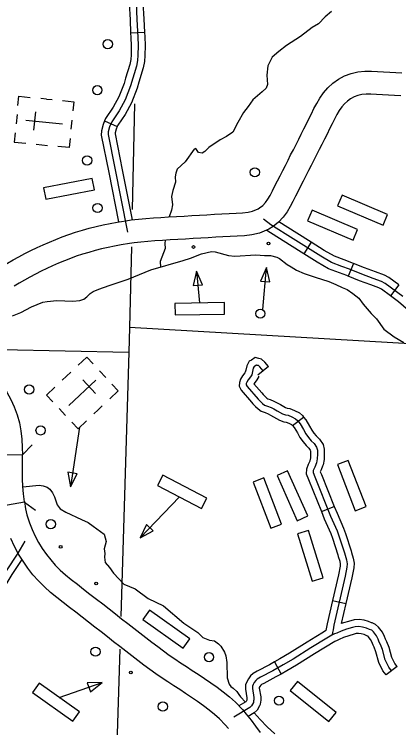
# Model space of a CAD drawing. Extents: x 653372 to 905732, y 627442 to 787275.
# Drawn here: x 874712 to 878867, y 683313 to 691020 of the extents above; entities that cross this region are included whole.
import ezdxf

# ---------------------------------------------------------------- set-up
doc = ezdxf.new("R2010")
doc.units = 0
for name, color, linetype in [('Level 11', 7, 'Continuous'), ('Level 32', 7, 'Continuous'), ('Level 35', 7, 'Continuous'), ('Level 37', 7, 'Continuous'), ('Level 4', 7, 'Continuous'), ('Level 45', 7, 'Continuous'), ('Level 5', 7, 'Continuous'), ('Level 56', 7, 'Continuous'), ('Level 57', 7, 'Continuous')]:
    doc.layers.add(name, color=color, linetype=linetype)

msp = doc.modelspace()

# ---------------------------------------------------------------- linework, layer by layer
at = {"layer": 'Level 11'}
msp.add_line((874821.8, 685753.3), (874821.4, 685755.7), dxfattribs=at)
for points in [[(875026.4, 688530.6), (875092.9, 688559.8), (875161.2, 688588.4), (875231, 688615.7), (875302.4, 688641.5), (875375, 688665.1), (875448.3, 688687.1), (875522.8, 688707.7), (875597.5, 688726.6), (875672.7, 688744.3), (875748.5, 688760), (875824.4, 688774.1), (875918.8, 688789.3), (875977.4, 688797.6), (876055.8, 688806.4), (876135.3, 688813.5), (876215.6, 688819.3), (876297.1, 688825), (876380.4, 688830.2), (876464.2, 688835), (876547.5, 688839.9), (876630.4, 688844.9), (876712.9, 688849.8), (876794.4, 688854.7), (876874.9, 688859.3), (876954.6, 688864), (877033.2, 688867.7), (877108.8, 688871.3), (877179, 688875.6), (877239.1, 688882.3), (877287.7, 688893.6), (877349.4, 688918.4), (877363.8, 688927.8), (877397.8, 688955.2), (877426.2, 688985.5), (877452.1, 689021), (877477.2, 689063.5), (877503, 689112.3), (877529.3, 689164.8), (877556.7, 689219.7), (877585.2, 689275.5), (877613.9, 689331), (877642.2, 689386.4), (877670.5, 689442.5), (877699.2, 689499.7), (877728.3, 689557), (877757.4, 689613.8), (877786, 689670.2), (877814.4, 689726.3), (877842.5, 689782.1), (877870.4, 689837.2), (877897.3, 689891.3), (877923.9, 689945.7), (877951.2, 690000.7), (877980.6, 690056.7), (878014.4, 690113.7), (878053.8, 690170.3), (878100.3, 690225.2), (878154.6, 690275.5), (878215.1, 690318.4), (878280.7, 690353.5), (878351.3, 690380.1), (878425.2, 690397.6), (878500.3, 690405.4), (878572, 690405.5), (878638.9, 690402.3), (878704.1, 690398.7), (878769.6, 690394.7), (878834.9, 690391.3), (878901.8, 690388.3)], [(878890.2, 690139.7), (878822.8, 690142.6), (878755.4, 690146.2), (878689.8, 690150.2), (878626.1, 690153.7), (878566.2, 690156.6), (878513.4, 690156.5), (878466.9, 690151.6), (878424, 690141.5), (878383.8, 690126.4), (878346.4, 690106.3), (878311.8, 690081.8), (878280.5, 690052.8), (878251.3, 690018.4), (878223.9, 689979), (878198, 689935.3), (878172.8, 689887.4), (878147.2, 689835.9), (878120.6, 689781.2), (878092.8, 689725.4), (878064.7, 689670), (878036.6, 689614.1), (878008, 689557.6), (877979.2, 689500.8), (877950.1, 689444), (877921.4, 689387.5), (877892.9, 689330.7), (877864.2, 689273.6), (877835.2, 689217), (877806.6, 689161.8), (877779, 689107.7), (877751.9, 689053.4), (877724.2, 688998.3), (877694.6, 688942.1), (877660.3, 688884), (877618.1, 688826.3), (877567.5, 688772.3), (877510.2, 688726.1), (877465, 688696.7), (877362.7, 688655.4), (877281.2, 688636.6), (877200.5, 688627.5), (877122.2, 688622.8), (877045, 688619.1), (876967.8, 688615.4), (876889.4, 688610.8), (876809, 688606.2), (876727.6, 688601.4), (876645.4, 688596.5), (876562.3, 688591.4), (876478.5, 688586.5), (876395.4, 688581.7), (876313.5, 688576.6), (876233.2, 688571), (876155.4, 688565.4), (876080.9, 688558.7), (876008.7, 688550.6), (875956, 688543.2), (875866.9, 688528.8), (875796.5, 688515.7), (875726.5, 688501.2), (875656.5, 688484.7), (875586.5, 688467), (875517.3, 688447.9), (875449.2, 688427.4), (875383.1, 688406), (875318.6, 688382.7), (875254.7, 688357.7), (875190.9, 688331), (875126.4, 688302.7)], [(873922.9, 687883.9), (873943.1, 687896.2), (873976.6, 687916.3), (874011.5, 687937.5), (874048.7, 687960.7), (874088.3, 687985.8), (874130.7, 688012.8), (874175.2, 688040.7), (874220.5, 688069.2), (874267.3, 688098.3), (874315.4, 688128.4), (874365.3, 688159.5), (874416.9, 688191.7), (874470.1, 688224.7), (874524.4, 688258.5), (874580.4, 688293.7), (874639.1, 688329.7), (874700.4, 688365.5), (874763.3, 688400.4), (874827.2, 688434.4), (874892.2, 688467.4), (874958.4, 688499.6), (875026.4, 688530.6)], [(875126.4, 688302.7), (875064.5, 688274.4), (875002.9, 688244.5), (874942.1, 688213.5), (874882.1, 688181.7), (874823.6, 688149.2), (874767.1, 688116.2), (874711.6, 688082.1)], [(874799.8, 686261.2), (874550.9, 686258.5), (874550.1, 686334.4), (874547.1, 686409.7), (874539, 686480.7), (874525.5, 686549.5), (874506.4, 686616.6), (874482.1, 686681.8), (874452.8, 686744.7), (874418.8, 686804.5), (874379.6, 686862.3), (874334.5, 686920.6), (874285.5, 686980.9), (874235.8, 687042.1), (874196.6, 687089.8), (874388.7, 687248)], [(874388.7, 687248), (874428.6, 687199.7), (874478.8, 687137.8), (874529.5, 687075.3), (874581.2, 687008.6), (874630.4, 686936.1), (874674.3, 686858.8), (874711.9, 686777.9), (874743.1, 686694.3), (874767.7, 686607.6), (874785.2, 686518.9), (874795.4, 686428.9), (874799, 686340.8), (874799.8, 686261.2)], [(874821.8, 685753.3), (874810.6, 685838.8), (874804.7, 685919.6), (874802.1, 686002.1), (874801.4, 686086.6), (874800.9, 686172), (874799.8, 686261.2)], [(874576.4, 685711.6), (874821.8, 685753.3)], [(874821.4, 685755.7), (874835.4, 685677.9), (874848.8, 685613), (874876.6, 685528), (874905, 685453.7), (874937.6, 685382.8), (874974.7, 685314.5), (875015.6, 685248.6), (875059.8, 685185.3), (875106.6, 685125.3), (875156, 685068.9), (875209.1, 685015.9), (875266.8, 684964.8), (875329, 684914.1), (875394.9, 684862.5), (875462.3, 684809.9), (875530.6, 684757), (875599.6, 684703.5), (875668.6, 684650), (875737.3, 684596.9), (875805.6, 684543.8), (875872.9, 684490.7), (875938.9, 684438.5), (876004.5, 684387.5), (876069.8, 684337), (876134.9, 684287.2), (876199.3, 684237.7), (876262.7, 684189.9), (876325.6, 684143.5), (876387.4, 684098.9), (876448.7, 684056.6), (876510.3, 684015.4), (876572.8, 683974.5), (876635.9, 683933.2), (876701.1, 683890.8), (876768.3, 683846.1), (876836.2, 683799.5), (876904, 683750.9), (876970.7, 683700.3), (877037.2, 683646.6), (877101.5, 683588.3), (877177.4, 683511.1), (877219.1, 683460.6), (877271.7, 683394.7)], [(877026, 683303.6), (876992.4, 683344.2), (876929, 683408.7), (876875.3, 683457.4), (876817.3, 683504.3), (876756.3, 683550.5), (876693.3, 683595.7), (876629, 683639.8), (876564.3, 683682.8), (876499.8, 683724.8), (876436.4, 683766.3), (876373.1, 683807.8), (876308.9, 683850.6), (876243.8, 683895.5), (876178.8, 683942.4), (876113.8, 683990.4), (876048.6, 684039.6), (875983.4, 684089.6), (875918, 684139.7), (875851.9, 684190.8), (875785.3, 684242.7), (875718.7, 684295.4), (875652.2, 684347.8), (875584.7, 684400.2), (875516.2, 684453.2), (875447.1, 684506.8), (875378.1, 684560.2), (875309.4, 684613.5), (875241.6, 684666.4), (875173.7, 684719.6), (875105.5, 684775.1), (875038.4, 684834.6), (874974.3, 684898.6), (874914.7, 684966.6), (874859.5, 685037.5), (874807.8, 685111.5), (874759.4, 685189.3), (874714.9, 685271.4), (874675.5, 685357.1)], [(877271.7, 683394.7), (877320.6, 683329.7), (877369.6, 683263.6)]]:
    msp.add_lwpolyline(points, dxfattribs=at)
at = {"layer": 'Level 32'}
for p, q in [((877922.2, 688558.4), (877842.5, 688432.1)), ((878378.5, 688328.8), (878321.4, 688190.8)), ((878867, 688098.4), (878778.4, 687978.2))]:
    msp.add_line(p, q, dxfattribs=at)
for points in [[(878912.5, 687972.2), (878721.4, 688112.9), (878682.1, 688134), (878591.1, 688166), (878468.6, 688210.8), (878334.4, 688266.3), (878252.7, 688295.6), (878140.7, 688338.8), (878024.2, 688405.7), (877727.2, 688593.2), (877485.2, 688744), (877407.2, 688807.5)], [(877922.2, 688558.4), (877766.9, 688656.4), (877572.5, 688777.6)], [(877842.5, 688432.1), (877687.5, 688529.9), (877443, 688682.3)], [(878378.5, 688328.8), (878361.3, 688335.9), (878278.7, 688365.6), (878173, 688406.4), (878062.7, 688469.7), (877922.2, 688558.4)], [(878321.4, 688190.8), (878307.5, 688196.6), (878226.6, 688225.6), (878108.5, 688271.2), (877985.6, 688341.8), (877842.5, 688432.1)], [(878867, 688098.4), (878761.4, 688176.2), (878712.3, 688202.6), (878616.3, 688236.3), (878495.7, 688280.4), (878378.5, 688328.8)], [(878778.4, 687978.2), (878681.4, 688049.6), (878651.9, 688065.5), (878565.9, 688095.7), (878441.5, 688141.2), (878321.4, 688190.8)], [(879217.2, 687676.5), (879096.6, 687746.4), (878973.6, 687821.3), (878865.9, 687913.7), (878778.4, 687978.2)], [(874826.3, 685327.1), (874751.4, 685199.3), (874625, 685007.1)], [(874795, 685129.8), (874688, 684967), (874611.3, 684842.3)]]:
    msp.add_lwpolyline(points, dxfattribs=at)
at = {"layer": 'Level 35'}
for points in [[(878139.4, 691047.8), (878071.4, 690992.4), (877999, 690915.2), (877930.4, 690878.4), (877803.7, 690780.9), (877654.1, 690682.4), (877569.9, 690615.7), (877499.9, 690555.3), (877452.7, 690461.7), (877440.9, 690361.1), (877449.8, 690262.3), (877434, 690221.8), (877391.3, 690182.9), (877290.9, 690095.3), (877238.4, 690022.6), (877189.1, 689958.8), (877129.1, 689851.7), (877073.2, 689745.7), (877006.5, 689700.7), (876935.9, 689662.3), (876813.6, 689581.4), (876771.5, 689536.6), (876742.1, 689520.4), (876703.1, 689526.6), (876675.4, 689570), (876656.4, 689562.7), (876561, 689425.5), (876473.5, 689345.5), (876458.9, 689304.9), (876450, 689263.3), (876456.2, 689207.4), (876426.6, 689117.3), (876413.3, 689051.8), (876423.4, 688960.5), (876412.2, 688903.9), (876384.8, 688830.5)], [(876343.7, 688578.5), (876340.7, 688544.2), (876343.5, 688490.4), (876289.7, 688348.1), (876292.4, 688287.3)], [(875627.4, 688049.2), (875738, 688091.7), (875941.8, 688159.2), (876189.1, 688257.6), (876536.1, 688358.9), (876618.5, 688386), (876735.1, 688432.4), (876842.3, 688457), (876885.1, 688455.1), (877025.8, 688415.3), (877095.4, 688405.9), (877322, 688421), (877417.5, 688413), (877482.3, 688412.7), (877549.8, 688397.3), (877579.4, 688382.7), (877661.7, 688318.2), (877703.1, 688292.5), (877763.3, 688254.8), (877846.7, 688219.3), (877963.1, 688179.2), (878112.5, 688134.5), (878186.1, 688102.1), (878256.1, 688067.8), (878309.1, 688045.5), (878369.9, 688003.5), (878434.2, 687953.7), (878483.8, 687888.5), (878568.9, 687787.7), (878625.2, 687730.7), (878707.4, 687617.5), (878819.4, 687536.6), (878921, 687475.3)], [(874692.3, 687764.1), (874782.7, 687798), (874898.6, 687858.3), (875021.3, 687908.6), (875068.4, 687918.5), (875171.2, 687926.3), (875345.5, 687919.7), (875422.4, 687927), (875463.6, 687942.1), (875497, 687966.3), (875532.7, 688002.4), (875565.1, 688024.6), (875627.4, 688049.2)], [(874805, 685915.3), (874981.3, 685931.9), (875024.1, 685926.1), (875068.6, 685910.2), (875095.1, 685889.7), (875127.1, 685850.2), (875147.2, 685807.9), (875176.3, 685722.6), (875209.2, 685679.1), (875269.2, 685641), (875437.6, 685563.8), (875509.5, 685531.9), (875564.5, 685490.9), (875682.9, 685405.1), (875707.1, 685323.9), (875685.5, 685245.7), (875691.4, 685195.7), (875688, 685154.6), (875693.2, 685096.5), (875742.7, 685044), (875785.2, 684981.5), (875897.6, 684865.8), (876020.3, 684813.3), (876157.6, 684710.7), (876324.7, 684629.5), (876546, 684441.5), (876694.9, 684343.4), (876750.5, 684288.4), (876821.9, 684259.4), (876876.6, 684251.3)], [(876876.6, 684251.3), (876919.8, 684219.5), (876944.1, 684193.1), (876985.6, 684128.5), (876997.8, 684089.4), (877010.2, 684019.4), (877013.6, 683850.9), (877035.2, 683785.7), (877053.6, 683760.4), (877076.1, 683741), (877118, 683704), (877138.4, 683671.9), (877158.1, 683649), (877209.4, 683590.2)], [(877304.4, 683473.4), (877370.7, 683402.9), (877444, 683321.7), (877527.9, 683247)]]:
    msp.add_lwpolyline(points, dxfattribs=at)
at = {"layer": 'Level 37'}
for points in [[(874904.3, 686368), (874799.8, 686261.2)], [(874822.2, 685750.8), (874942.2, 685661.9)]]:
    msp.add_lwpolyline(points, dxfattribs=at)
at = {"layer": 'Level 4'}
for points in [[(876013.1, 690051.3), (875987, 688910.1)], [(875977.8, 688509.4), (875957.9, 687637), (875951.8, 687369.7), (875864.2, 684515.8)], [(875853.4, 684161.4), (875797.2, 682331), (875790.7, 682105.3), (875771.5, 681117.6)]]:
    msp.add_lwpolyline(points, dxfattribs=at)
at = {"layer": 'Level 45'}
for p, q in [((875969.9, 690820.1), (876119.1, 690827.3)), ((875688.7, 689867.7), (875824.9, 689806.6)), ((877458.8, 687216.7), (877344.7, 687120.4)), ((877720.7, 686578), (877839.3, 686668.7)), ((878031.4, 685648.8), (878169.9, 685704.6)), ((878150.7, 684688.5), (878296.2, 684654.8)), ((877523.6, 684024.2), (877596, 683893.5)), ((878848.3, 683975.3), (878730.3, 683883.7))]:
    msp.add_line(p, q, dxfattribs=at)
for points in [[(875947.6, 691346.7), (875953.8, 691140.4), (875963.1, 690959.9), (875969.9, 690820.1)], [(876096.9, 691351.1), (876103, 691146.5), (876112.3, 690967.3), (876119.1, 690827.3)], [(876028.4, 691143.5), (876037.7, 690963.6), (876047, 690771.9), (876051.8, 690681.2), (876048.8, 690577.4), (876045.7, 690520), (876033.5, 690458), (875969.6, 690246.1), (875910.4, 690095.2), (875846.9, 689976.8), (875765.5, 689856.4), (875742.4, 689805.1), (875728.3, 689750.6), (875727.7, 689720.7), (875937.4, 688666.2)], [(875969.9, 690820.1), (875972.4, 690768.1), (875977.1, 690680.3), (875974.2, 690580.5), (875971.4, 690529.2), (875961, 690476), (875916.2, 690327.8)], [(876119.1, 690827.3), (876121.6, 690775.7), (876126.5, 690682.1), (876123.4, 690574.3), (876120, 690510.7), (876106.1, 690440), (876059.2, 690284.6)], [(875916.2, 690327.8), (875899, 690270.6), (875842.5, 690126.6), (875782.9, 690015.5), (875700, 689892.9), (875688.7, 689867.7)], [(876059.2, 690284.6), (876040.2, 690221.6), (875978.3, 690063.8), (875910.9, 689938.2), (875830.9, 689820), (875824.9, 689806.6)], [(875688.7, 689867.7), (875671.7, 689829.9), (875653.8, 689760.9), (875652.8, 689714.2), (875733.3, 689309.5)], [(875824.9, 689806.6), (875813.1, 689780.3), (875802.8, 689740.3), (875802.5, 689727.3), (875879.8, 689338.6)], [(875733.3, 689309.5), (875839.3, 688776.9)], [(875879.8, 689338.6), (875987.2, 688798.7)], [(877458.8, 687216.7), (877419.5, 687263.2), (877385.5, 687294.2), (877354.9, 687300.2), (877315.8, 687311.2), (877276.4, 687284.7), (877250.2, 687272.5), (877224.1, 687223.7), (877214.3, 687176.3), (877209.3, 687153.3), (877204.5, 687145.1), (877180.2, 687115.9), (877156.4, 687077.7), (877145.6, 687043.6), (877144.5, 687004.1), (877163.4, 686957.8), (877275.6, 686830.4)], [(877401.7, 687168.5), (877365.7, 687211.3), (877350.7, 687224.9), (877337.6, 687227.5), (877328.9, 687229.9), (877313.2, 687219.4), (877304.3, 687215.3), (877295, 687198), (877287.4, 687160.8), (877279.8, 687125.9), (877265.9, 687102.1), (877240.9, 687072.1), (877224.8, 687046.2), (877219.9, 687031), (877219.6, 687017.8), (877227.8, 686997.8), (877346.8, 686862.5), (877372.4, 686835.4), (877396, 686815), (877417.5, 686799), (877450, 686787.1), (877487, 686772.8), (877517.2, 686756.6), (877551.8, 686738), (877610.1, 686703.4), (877642.7, 686691.5), (877671.1, 686688.4), (877710.2, 686671.9), (877751.3, 686651), (877772.7, 686632.8), (877800.2, 686596.9), (877838, 686534.3), (877863, 686487.4), (877892.5, 686447), (877922.3, 686413.2), (877954.3, 686381.8), (877979.6, 686343.7), (877987.5, 686312.7), (877988.2, 686269.1), (877986.7, 686218.6), (877977.9, 686174), (877959, 686127.3), (877943.7, 686091.5), (877942.9, 686069.3), (877961.3, 686022.6), (878131.4, 685600.3), (878201.4, 685440.1)], [(877352.9, 687110.7), (877350.2, 687098.5), (877327.3, 687059.1), (877301.6, 687028.3), (877301.1, 687027.5), (877387.7, 686929.1)], [(877387.7, 686929.1), (877402, 686912.9), (877424.2, 686889.4), (877442.8, 686873.2), (877453.3, 686865.4), (877476.3, 686857), (877518.2, 686840.8), (877552.5, 686822.4), (877588.6, 686803), (877642.3, 686771.1), (877659.7, 686764.8), (877690, 686761.5), (877741.7, 686739.7), (877793, 686713.6), (877827.2, 686684.5), (877839.3, 686668.7)], [(877275.6, 686830.4), (877291.6, 686812.2), (877320.6, 686781.5), (877349.1, 686756.8), (877381.6, 686732.6), (877423.8, 686717.2), (877455.7, 686704.8), (877481.9, 686690.8), (877515.1, 686673), (877577.9, 686635.6), (877625.7, 686618.2), (877652.3, 686615.4), (877678.7, 686604.2), (877709.6, 686588.4), (877718.3, 686581), (877720.7, 686578)], [(877839.3, 686668.7), (877862.1, 686638.9), (877902.9, 686571.1), (877926.3, 686527.2), (877950.8, 686493.8), (877976.5, 686464.6), (878012.2, 686429.6), (878048.8, 686374.4), (878062, 686322.7), (878062.9, 686268.7), (878061.2, 686210.2), (878049.7, 686152.5), (878043.7, 686137.7)], [(877720.7, 686578), (877738.4, 686554.8), (877773, 686497.4), (877799.6, 686447.6), (877834.3, 686400.2), (877868, 686361.8), (877896.4, 686334), (877910.3, 686313), (877912.9, 686302.7), (877913.5, 686269.6), (877912.3, 686227), (877906, 686195.5), (877905.3, 686193.8)], [(877905.3, 686193.8), (877890, 686156), (877869.5, 686108), (877867.8, 686056.3), (877892, 685995), (878031.4, 685648.8)], [(878043.8, 686137.7), (878027.9, 686098.6), (878019.4, 686078.8), (878030.7, 686050.3), (878169.9, 685704.6)], [(878169.9, 685704.6), (878200.3, 685629.2), (878270.8, 685467.9), (878292, 685409.6), (878351.2, 685225.4), (878356.9, 685206)], [(878031.4, 685648.8), (878062.5, 685571.4), (878132.1, 685412.4), (878150.7, 685361.2), (878208.4, 685181.6), (878213.5, 685164.1)], [(878201.4, 685440.1), (878221.4, 685385.4), (878279.8, 685203.5), (878301.8, 685128.2), (878309.3, 685085.2), (878307.2, 685049), (878287.9, 684949.6), (878165.7, 684422.5), (878157.9, 684370), (878152.4, 684343.8), (878150.3, 684330.1), (878145.5, 684313.7), (878124.9, 684301.8), (878091.4, 684281.9), (877916.2, 684175.4), (877724.8, 684053.9), (877619.8, 683992.1), (877504.9, 683928.4), (877372, 683858.2), (877339, 683839.4), (877321.6, 683823.4), (877304.5, 683801.4), (877292.3, 683779.2), (877286.3, 683762.9), (877285, 683736.1), (877300.7, 683641.7), (877300.8, 683615.3), (877298.8, 683605.5), (877296.1, 683585.8), (877277.7, 683549.5), (877259.2, 683533), (877084.9, 683427.7)], [(878213.5, 685164.1), (878229, 685111.3), (878234.3, 685080.9), (878233, 685058.3), (878214.8, 684965.1), (878150.7, 684688.5)], [(878356.9, 685206), (878374.7, 685145.2), (878384.4, 685089.4), (878381.5, 685039.6), (878360.9, 684934), (878296.2, 684654.8)], [(878150.7, 684688.5), (878092.3, 684436.5), (878084.3, 684383.1), (878079.9, 684361.9), (878052.9, 684345.9), (877970.2, 684295.6)], [(878296.2, 684654.8), (878246.3, 684439.6)], [(878573.4, 684447.6), (878542, 684460.7), (878492.1, 684474.2), (878440.5, 684481.4), (878385.3, 684478.6), (878347.9, 684469.7), (878246.3, 684439.6)], [(878789.3, 683929.5), (878759.7, 683967.7), (878721.3, 684045.7), (878691.6, 684157.5), (878670.1, 684212.5), (878657.1, 684238.7), (878643.2, 684269.8), (878627.2, 684306), (878593.4, 684349.8), (878575.7, 684365.7), (878551.6, 684375.7), (878517.7, 684389.9), (878477.1, 684400.9), (878437.2, 684406.5), (878396, 684404.4), (878367.2, 684397.5), (878303, 684378.5), (878243.1, 684356), (878197.2, 684334.8), (878172.5, 684326.8), (878145.5, 684313.7)], [(878848.3, 683975.3), (878823.3, 684007.5), (878791.6, 684072), (878762.7, 684180.7), (878738.5, 684242.7), (878724.7, 684270.5), (878711.5, 684300.1), (878691.9, 684344.5), (878648.3, 684400.8), (878616.2, 684429.7), (878580.3, 684444.7), (878573.4, 684447.6)], [(877970.2, 684295.6), (877876.8, 684238.8), (877685.8, 684117.6), (877582.7, 684057), (877523.6, 684024.2)], [(878515.8, 684309.7), (878493.4, 684319.1), (878462.1, 684327.6), (878433.9, 684331.5), (878406.6, 684330.1), (878386.5, 684325.3), (878326.7, 684307.6), (878271.9, 684287.1), (878224.6, 684265.2), (878200.5, 684257.3), (878177.9, 684246.4)], [(878730.3, 683883.7), (878696, 683927.9), (878651, 684019.4), (878620.5, 684134.2), (878601.7, 684182.3), (878589.6, 684206.9), (878575, 684239.5), (878562.6, 684267.5), (878538.4, 684298.8), (878535.3, 684301.6), (878522.9, 684306.8), (878515.8, 684309.7)], [(878177.9, 684246.4), (877955.7, 684112), (877763.7, 683990.2), (877656.9, 683927.3), (877596, 683893.5)], [(877523.6, 684024.2), (877469.4, 683994.1), (877336, 683923.7), (877294.8, 683900.1), (877266.5, 683874.3), (877241.9, 683842.5), (877224.1, 683810.2), (877212.3, 683777.9), (877210, 683731.7), (877226, 683635.4), (877226.1, 683612.9)], [(877596, 683893.5), (877540.4, 683862.7), (877407.9, 683792.8), (877383.3, 683778.7), (877376.7, 683772.6), (877367.1, 683760.3), (877360.5, 683748.3), (877360.4, 683748), (877360, 683740.4), (877375.4, 683647.9), (877375.5, 683608.2), (877372.5, 683593.1), (877368.3, 683563.2), (877362, 683550.6)], [(877226.1, 683612.9), (877217.5, 683595.9), (877214.7, 683593.4), (877140.5, 683548.6)], [(877362, 683550.7), (877338, 683503.1), (877303.6, 683472.7), (877240.2, 683434.3)]]:
    msp.add_lwpolyline(points, dxfattribs=at)
at = {"layer": 'Level 5'}
for points in [[(879545.3, 687426.6), (875957.9, 687637)], [(874291.8, 687408.8), (874575.9, 687400.3), (875951.8, 687369.7)]]:
    msp.add_lwpolyline(points, dxfattribs=at)
at = {"layer": 'Level 56'}
msp.add_lwpolyline([(877373.3, 688136.6), (877474.5, 688127.9), (877437, 688284.1)], close=True, dxfattribs=at)
msp.add_lwpolyline([(877397.8, 687829.3), (877437, 688284.1)], dxfattribs=at)
for centre, radius in [((875722.8, 690696.6), 49.8), ((875610.5, 690199.4), 49.8), ((875499.7, 689440.8), 49.8), ((877312, 689312.3), 49.8), ((875612.4, 688927.3), 49.8), ((877459.3, 688542.9), 14.9), ((877371.9, 687786.2), 49.8), ((874873.6, 686967), 49.8), ((874996.9, 686524.8), 49.8), ((875106.8, 685512.5), 49.8), ((875590.4, 684134.5), 49.8), ((876816.9, 684075.3), 49.8), ((877572.7, 683606), 49.8), ((876317.6, 683542.2), 49.8)]:
    msp.add_circle(centre, radius, dxfattribs=at)
at = {"layer": 'Level 57'}
for p, q in [((875059, 690104.2), (874998, 690110.3)), ((875059, 690104.2), (875121.8, 690098)), ((874742.1, 689936.2), (874732.3, 689837.1)), ((874925.5, 689767.3), (874945.2, 689966.4)), ((874836.2, 689876.3), (875232.5, 689836.8)), ((875034.4, 689856.5), (875034.4, 689856.5)), ((875034.4, 689856.5), (875034.4, 689856.5)), ((875326.7, 689778), (875336.6, 689877.1)), ((874948.7, 689614.9), (875072.6, 689602.6)), ((875555.2, 689246.3), (875029.6, 689145.7)), ((875578.6, 689124.1), (875555.2, 689246.3)), ((875029.6, 689145.7), (875053, 689023.5)), ((875053, 689023.5), (875578.6, 689124.1)), ((878254.4, 689066.7), (878205.7, 688952.2)), ((878746.8, 688857), (878254.4, 689066.7)), ((878205.7, 688952.2), (878698, 688742.5)), ((877930.4, 688903.1), (877881.7, 688788.6)), ((878422.8, 688693.4), (877930.4, 688903.1)), ((878698, 688742.5), (878746.8, 688857)), ((877881.7, 688788.6), (878374.1, 688578.9)), ((878374.1, 688578.9), (878422.8, 688693.4)), ((876983.2, 687905.8), (876448.1, 687896.5)), ((876448.1, 687896.5), (876450.3, 687772.1)), ((876985.4, 687781.3), (876983.2, 687905.8)), ((876450.3, 687772.1), (876985.4, 687781.3)), ((875322.3, 687152.2), (875231.8, 687066.8)), ((875700.3, 687097.4), (875632, 687169.9)), ((875452.6, 687069.8), (875589.9, 686924.3)), ((875593.4, 687065.7), (875303.7, 686792.4)), ((875448.5, 686929), (875448.5, 686929)), ((875448.5, 686929), (875448.5, 686929)), ((875197.5, 686759.9), (875265.8, 686687.4)), ((875619.4, 686748), (875664, 686790.1)), ((875619.4, 686748), (875573.5, 686704.7)), ((878321.1, 686201.4), (878204.9, 686156.7)), ((878204.9, 686156.7), (878397.2, 685657.2)), ((878513.3, 685701.9), (878321.1, 686201.4)), ((877666.1, 686088.9), (877552.5, 686038.1)), ((877884.7, 685600.4), (877666.1, 686088.9)), ((876318.4, 686040.8), (876260.8, 685930.4)), ((876793, 685793.4), (876318.4, 686040.8)), ((877409.2, 686011.6), (877293, 685966.9)), ((877601.4, 685512.2), (877409.2, 686011.6)), ((877552.5, 686038.1), (877771.1, 685549.6)), ((876260.8, 685930.4), (876735.4, 685683.1)), ((877293, 685966.9), (877485.3, 685467.5)), ((876735.4, 685683.1), (876793, 685793.4)), ((878397.2, 685657.2), (878513.3, 685701.9)), ((877771.1, 685549.6), (877884.7, 685600.4)), ((877485.3, 685467.5), (877601.4, 685512.2)), ((877893.3, 685443.9), (877774.2, 685407.6)), ((877774.2, 685407.6), (877930.3, 684895.7)), ((878049.4, 684932), (877893.3, 685443.9)), ((877930.3, 684895.7), (878049.4, 684932)), ((876173.9, 684582.4), (876102, 684480.9)), ((876610.5, 684272.9), (876173.9, 684582.4)), ((876102, 684480.9), (876538.5, 684171.3)), ((876538.5, 684171.3), (876610.5, 684272.9)), ((874980, 683794.3), (874908, 683692.8)), ((875416.6, 683484.7), (874980, 683794.3)), ((877771.3, 683812.5), (877693.8, 683715)), ((878190.2, 683479.5), (877771.3, 683812.5)), ((874908, 683692.8), (875344.6, 683383.2)), ((877693.8, 683715), (878112.8, 683382)), ((875344.6, 683383.2), (875416.6, 683484.7)), ((878112.8, 683382), (878190.2, 683479.5))]:
    msp.add_line(p, q, dxfattribs=at)
for points in [[(874751.9, 690034.7), (874761.8, 690133.8), (874885.6, 690121.5)], [(875232.4, 690087), (875356.3, 690074.7), (875346.4, 689975.6)], [(874722.4, 689737.5), (874712.5, 689638.4), (874836.4, 689626.1)], [(875316.8, 689678.4), (875307, 689579.3), (875183.1, 689591.6)], [(876680.3, 688244.9), (876715.6, 687901.1)], [(875563.3, 687242.7), (875495, 687315.1), (875404.4, 687229.7)], [(875768.3, 687025.4), (875836.6, 686953), (875746.1, 686867.6)], [(875128.8, 686832.7), (875060.5, 686905.1), (875151, 686990.5)], [(875492.6, 686628.4), (875402.1, 686543), (875333.8, 686615.4)], [(875418.8, 686558.7), (875319.4, 685914.6)], [(876498.1, 685806.7), (876071.3, 685364)], [(875198.3, 683639.5), (875661.7, 683801)]]:
    msp.add_lwpolyline(points, dxfattribs=at)
for points in [[(876645.4, 688088.2), (876746.4, 688098.6), (876680.3, 688244.9)], [(875392.8, 686057.4), (875292.4, 686072.9), (875319.4, 685914.6)], [(876213.6, 685438.4), (876140.5, 685508.9), (876071.3, 685364)], [(875501.1, 683798.8), (875534.5, 683702.9), (875661.7, 683801)]]:
    msp.add_lwpolyline(points, close=True, dxfattribs=at)
for centre in [(876648.2, 688505.9), (875213.8, 685266.1), (875597, 684870.5), (875971.8, 683909.3)]:
    msp.add_circle(centre, 14.9, dxfattribs=at)

doc.saveas('drawing.dxf')
